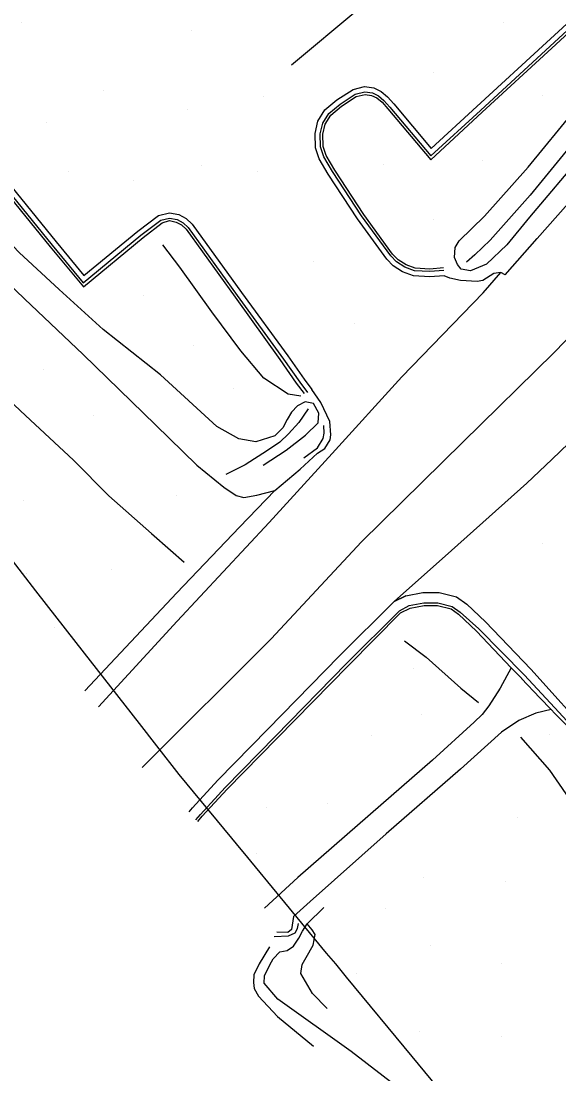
# Model space of a CAD drawing. Extents: x 1497074 to 1501343, y 481943 to 486114.
# Drawn here: x 1497466.3 to 1497570.2, y 483688.1 to 483891.5 of the extents above; entities that cross this region are included whole.
import ezdxf

# ---------------------------------------------------------------- set-up
doc = ezdxf.new("R2010")
doc.units = 0
for name, color, linetype in [('PH Exist DTM Boundary', 7, 'Continuous'), ('PH Exist DTM Breakline', 7, 'Continuous'), ('PH Exist DTM Point', 7, 'Continuous')]:
    doc.layers.add(name, color=color, linetype=linetype)

msp = doc.modelspace()

# ---------------------------------------------------------------- linework, layer by layer
at = {"layer": 'PH Exist DTM Boundary'}
msp.add_lwpolyline([(1497461.3, 483791.49), (1497469.09, 483781.49), (1497476.88, 483771.49), (1497489.09, 483755.81), (1497492.46, 483751.49), (1497496.77, 483745.95), (1497496.77, 483745.95), (1497506.92, 483733.66), (1497508.71, 483731.49), (1497509.09, 483731.03), (1497525.23, 483711.49), (1497526.98, 483709.38), (1497529.09, 483706.82), (1497541.75, 483691.49), (1497549.09, 483682.6)], dxfattribs=at)
at = {"layer": 'PH Exist DTM Breakline'}
for points in [[(1497559.77, 483842.5), (1497565.95, 483849.55), (1497581.89, 483867.58), (1497603.08, 483892.03), (1497618.39, 483910.44), (1497630.65, 483925.49), (1497640.88, 483936.67), (1497651.32, 483948.17), (1497656.58, 483954.74), (1497660.51, 483959.8), (1497662.95, 483964.22), (1497664.63, 483968.1), (1497666.23, 483973.4), (1497666.67, 483976.9), (1497666.92, 483980.76), (1497666.51, 483984.4), (1497665.36, 483990.15), (1497663.91, 483993.47), (1497660.25, 483999.2), (1497654.01, 484006.75), (1497639.23, 484024.45), (1497626.23, 484040.78), (1497619.53, 484048.94), (1497616.83, 484052.1)], [(1497489.67, 483747.33), (1497514.61, 483772.17), (1497532, 483790.95), (1497551.63, 483810.18), (1497569.19, 483827.42), (1497590.75, 483849.67), (1497610.67, 483871.34), (1497631.78, 483892.11), (1497654.28, 483914.49), (1497670.84, 483930.54), (1497685.89, 483944.85)], [(1497518.53, 483883.11), (1497531.32, 483893.77), (1497545.66, 483906.17), (1497558.35, 483917.79), (1497566.75, 483925.76), (1497572.19, 483933.09), (1497575, 483938.47)], [(1497515.29, 483811.39), (1497511.65, 483810.23), (1497508.31, 483810.84), (1497504.07, 483813.19), (1497493.24, 483823.19), (1497482.13, 483831.97), (1497473.64, 483839.67), (1497465.94, 483846.81), (1497454.97, 483858.29), (1497444.68, 483869.93), (1497428.83, 483885.2), (1497416.13, 483897.91), (1497402.86, 483912.32), (1497388.28, 483924.02)], [(1497411.26, 483921.47), (1497424.54, 483905.55), (1497436.47, 483891), (1497451.29, 483872.96), (1497462.22, 483859.84), (1497471.92, 483847.95), (1497478.37, 483840.2), (1497489.86, 483849.71), (1497493.52, 483852.59), (1497494.98, 483852.98), (1497496.25, 483852.72), (1497497.28, 483852.15), (1497498.17, 483851.31), (1497507.65, 483838.2), (1497516.24, 483826.14), (1497519.43, 483821.59), (1497520.97, 483819.57)], [(1497548.01, 483842.35), (1497545.23, 483842.13), (1497542.07, 483842.31), (1497539.96, 483843.08), (1497538.16, 483844.24), (1497536.9, 483845.53), (1497531.23, 483853.34), (1497525.6, 483861.97), (1497523.84, 483864.91), (1497523.15, 483867.06), (1497523.07, 483869.83), (1497523.61, 483872.18), (1497524.96, 483874.37), (1497527.28, 483876.3), (1497530.41, 483878.34), (1497532.64, 483878.89), (1497534.44, 483878.63), (1497535.84, 483877.94), (1497537.05, 483876.93), (1497538.26, 483875.57), (1497545.49, 483866.93), (1497554.33, 483875.03), (1497567.77, 483887.41), (1497580.99, 483899.66)], [(1497547.93, 483843.35), (1497545.22, 483843.13), (1497542.28, 483843.3), (1497540.41, 483843.98), (1497538.8, 483845.02), (1497537.67, 483846.18), (1497532.05, 483853.91), (1497526.44, 483862.5), (1497524.76, 483865.33), (1497524.14, 483867.23), (1497524.07, 483869.74), (1497524.54, 483871.79), (1497525.72, 483873.71), (1497527.88, 483875.5), (1497530.81, 483877.41), (1497532.69, 483877.87), (1497534.14, 483877.66), (1497535.29, 483877.1), (1497536.35, 483876.21), (1497537.5, 483874.91), (1497545.39, 483865.48), (1497555.01, 483874.29), (1497568.45, 483886.67), (1497581.67, 483898.93)], [(1497547.89, 483843.85), (1497545.21, 483843.63), (1497542.38, 483843.8), (1497540.63, 483844.43), (1497539.11, 483845.41), (1497538.05, 483846.5), (1497532.46, 483854.2), (1497526.87, 483862.76), (1497525.21, 483865.54), (1497524.64, 483867.31), (1497524.57, 483869.69), (1497525.01, 483871.6), (1497526.11, 483873.38), (1497528.17, 483875.09), (1497531.01, 483876.94), (1497532.72, 483877.36), (1497533.99, 483877.18), (1497535.01, 483876.68), (1497536, 483875.85), (1497537.12, 483874.59), (1497545.43, 483864.71), (1497555.35, 483873.92), (1497568.79, 483886.3), (1497582.01, 483898.56)], [(1497590.35, 483887.01), (1497584.05, 483881.13), (1497575.58, 483871.36), (1497564.6, 483857.93), (1497556.86, 483849.23), (1497553.94, 483846.39), (1497552.33, 483844.94)], [(1497560.1, 483848.33), (1497556.18, 483844.57), (1497553.06, 483843.28), (1497551.26, 483843.62), (1497550.54, 483844.48), (1497550, 483845.88), (1497550.15, 483847.77), (1497550.87, 483849.1), (1497555.78, 483853.87), (1497564.19, 483863.29), (1497573.3, 483874.4)], [(1497574.7, 483865.75), (1497564.47, 483853.65), (1497560.1, 483848.33)], [(1497463.38, 483860.79), (1497473.08, 483848.9), (1497478.41, 483842.41), (1497488.81, 483850.96), (1497492.86, 483853.97), (1497494.94, 483854.52), (1497496.78, 483854.15), (1497498.17, 483853.37), (1497499.3, 483852.31), (1497508.86, 483839.09), (1497517.81, 483826.84), (1497520.97, 483822.38), (1497522.41, 483820.35)], [(1497462.61, 483860.16), (1497472.31, 483848.27), (1497478.27, 483841), (1497489.43, 483850.17), (1497493.3, 483853.05), (1497494.97, 483853.49), (1497496.43, 483853.2), (1497497.58, 483852.56), (1497498.55, 483851.64), (1497508.05, 483838.5), (1497517, 483826.25), (1497520.15, 483821.8), (1497521.6, 483819.77)], [(1497455.1, 483849.22), (1497466.93, 483837.86), (1497478.28, 483827.15), (1497492.28, 483813.53), (1497500.26, 483805.77), (1497505.45, 483801.52), (1497507.81, 483799.91), (1497509.29, 483799.47), (1497511.8, 483799.92), (1497515.32, 483800.85)], [(1497520.34, 483819.08), (1497517.85, 483819.44), (1497513.14, 483822.53), (1497508.7, 483827.86), (1497503.12, 483835.36), (1497496.92, 483844.02), (1497493.67, 483848.32)], [(1497526.39, 483808.01), (1497539.81, 483822.79), (1497555.53, 483839.06), (1497558.92, 483842.97)], [(1497559.77, 483842.5), (1497558.92, 483842.97), (1497557.57, 483842.78), (1497555.47, 483841.39), (1497554.37, 483841.23), (1497551.17, 483841.39), (1497549.11, 483841.85), (1497548.01, 483842.35)], [(1497448.14, 483830.56), (1497452.36, 483828.34), (1497458.66, 483823.23), (1497467.14, 483815.33), (1497476.44, 483806.68), (1497483.21, 483799.79), (1497491.45, 483792.54), (1497495.13, 483789.3), (1497497.78, 483787)], [(1497526.09, 483811.62), (1497525.92, 483814.21), (1497524.16, 483817.88), (1497522.41, 483820.35)], [(1497513.05, 483805.75), (1497517.49, 483808.63), (1497521.23, 483811.53), (1497523.69, 483813.93), (1497523.81, 483815.77), (1497522.79, 483817.66), (1497521.13, 483818), (1497519.69, 483817.19), (1497518.49, 483815.99), (1497517.68, 483814.54), (1497516.81, 483812.98), (1497515.29, 483811.39)], [(1497521.71, 483816.63), (1497519.95, 483814), (1497517.91, 483811.79), (1497516.26, 483810.17), (1497513.88, 483808.57), (1497509.56, 483805.79), (1497505.84, 483803.96)], [(1497520.91, 483807.17), (1497523.53, 483809.09), (1497524.6, 483810.89), (1497524.83, 483811.93), (1497524.78, 483813.4)], [(1497515.32, 483800.85), (1497520.2, 483804.97), (1497523.52, 483808.07), (1497524.92, 483808.97), (1497525.98, 483810.63), (1497526.09, 483811.62)], [(1497540.62, 483780.53), (1497538.34, 483779.43), (1497549.4, 483789.28), (1497563.94, 483802.26), (1497568.79, 483806.81), (1497572.07, 483810)], [(1497526.39, 483808.01), (1497514.2, 483794.68), (1497496.45, 483775.6), (1497481.21, 483759.06)], [(1497478.62, 483762.15), (1497496.4, 483781.06), (1497508.49, 483793.75), (1497515.32, 483800.85)], [(1497538.34, 483779.43), (1497540.62, 483780.53), (1497543.88, 483781.14), (1497547.02, 483781.15), (1497550.37, 483780.28), (1497552.36, 483778.9), (1497556, 483775.45), (1497564.75, 483766.32), (1497570.61, 483759.8), (1497575.83, 483754.04)], [(1497498.74, 483738.75), (1497499.41, 483739.55), (1497504.27, 483744.88), (1497513.97, 483754.76), (1497527.71, 483768.83), (1497538.34, 483779.43)], [(1497539.4, 483777.63), (1497541.25, 483778.62), (1497544.07, 483779.14), (1497546.77, 483779.15), (1497549.53, 483778.43), (1497551.1, 483777.35), (1497554.66, 483774.14), (1497563.44, 483765.25), (1497569.34, 483758.85), (1497574.78, 483752.97)], [(1497500.06, 483737.2), (1497500.92, 483738.24), (1497505.72, 483743.5), (1497515.4, 483753.36), (1497529.13, 483767.42), (1497539.4, 483777.63)], [(1497500.44, 483736.88), (1497501.29, 483737.91), (1497506.09, 483743.16), (1497515.76, 483753.01), (1497529.49, 483767.07), (1497539.58, 483777.19)], [(1497539.58, 483777.19), (1497541.4, 483778.14), (1497544.11, 483778.64), (1497546.71, 483778.65), (1497549.32, 483777.97), (1497550.78, 483776.96), (1497554.24, 483773.67), (1497560.94, 483766.61), (1497562.91, 483764.62), (1497562.92, 483764.55), (1497566.48, 483760.79), (1497568.64, 483758.57), (1497569.38, 483757.77), (1497574.43, 483752.61)], [(1497540.35, 483771.82), (1497544.53, 483768.66), (1497551.23, 483762.65), (1497554.64, 483759.86)], [(1497560.94, 483766.61), (1497558.82, 483762.65), (1497556.61, 483759.26), (1497555.34, 483757.57), (1497553.81, 483756.09), (1497545.73, 483748.78), (1497535.79, 483740.07), (1497519.74, 483726.08), (1497513.32, 483720.17)], [(1497568.64, 483758.57), (1497565.7, 483757.86), (1497562.39, 483756.4), (1497559.1, 483754.17), (1497551.12, 483747.01), (1497536.78, 483734.49), (1497522.1, 483721.43), (1497518.88, 483718.54), (1497518.53, 483716.05), (1497517.81, 483715.44), (1497515.67, 483715.52)], [(1497562.72, 483753.21), (1497568.33, 483746.83), (1497576.49, 483734.94), (1497585.28, 483728.36), (1497589.95, 483725), (1497595.77, 483721.16), (1497600.07, 483718.96), (1497608.17, 483715.58), (1497619.96, 483710.5), (1497628.08, 483707.35), (1497634.62, 483702.1), (1497645.91, 483691.6), (1497659.31, 483678.33), (1497669.77, 483667.86), (1497671.91, 483664.72), (1497672.72, 483662.5), (1497671.65, 483660.67), (1497668.57, 483656.64), (1497665.77, 483653.41)], [(1497568.14, 483660.93), (1497549.39, 483677.52), (1497530.02, 483692.49), (1497515.88, 483702.59), (1497513.22, 483705.69), (1497513.29, 483707.06), (1497514.32, 483709.21), (1497514.96, 483710.36), (1497516.29, 483711.74), (1497517.66, 483711.97), (1497518.93, 483712.79), (1497519.93, 483714.37), (1497520.66, 483715.69), (1497521.51, 483717.13), (1497524.74, 483720.3)], [(1497515.17, 483714.68), (1497517.94, 483714.83), (1497519.19, 483715.42), (1497519.64, 483716.23), (1497519.85, 483717.18)], [(1497525.42, 483700.78), (1497522.58, 483703.69), (1497520.29, 483707.54), (1497520.57, 483709.29), (1497521.32, 483710.63), (1497522.72, 483713.03), (1497523.06, 483715.06), (1497522.48, 483715.99), (1497521.51, 483717.13)], [(1497514.25, 483712.66), (1497512.25, 483709.42), (1497511.24, 483707.26), (1497511.17, 483705.78), (1497511.33, 483704.65), (1497512.17, 483703.13), (1497515.82, 483699.23), (1497522.73, 483693.51)]]:
    msp.add_lwpolyline(points, dxfattribs=at)
at = {"layer": 'PH Exist DTM Point'}
for p, q in [((1497466.39, 483891.34), (1497466.39, 483891.34)), ((1497559.54, 483891.27), (1497559.54, 483891.27)), ((1497499.18, 483889.74), (1497499.18, 483889.74)), ((1497545.86, 483881.56), (1497545.86, 483881.56)), ((1497482.16, 483878.15), (1497482.16, 483878.15)), ((1497513.04, 483876.92), (1497513.04, 483876.92)), ((1497567.06, 483877.16), (1497567.06, 483877.16)), ((1497498.46, 483874.53), (1497498.46, 483874.53)), ((1497471.18, 483871.86), (1497471.18, 483871.86)), ((1497501.07, 483863.69), (1497501.07, 483863.69)), ((1497536.24, 483863.85), (1497536.24, 483863.85)), ((1497555.36, 483864.52), (1497555.36, 483864.52)), ((1497475.37, 483862.49), (1497475.37, 483862.49)), ((1497488.02, 483860.68), (1497488.02, 483860.68)), ((1497511.98, 483862.47), (1497511.98, 483862.47)), ((1497545.89, 483853.25), (1497545.89, 483853.25)), ((1497522.76, 483845.1), (1497522.76, 483845.1)), ((1497489.94, 483838.44), (1497489.94, 483838.44)), ((1497530.68, 483833.02), (1497530.68, 483833.02)), ((1497499.6, 483828.94), (1497499.6, 483828.94)), ((1497470.55, 483824.29), (1497470.55, 483824.29)), ((1497507.24, 483820.62), (1497507.24, 483820.62)), ((1497480.24, 483815.26), (1497480.24, 483815.26)), ((1497496.4, 483799.96), (1497496.4, 483799.96)), ((1497466.67, 483798.95), (1497466.67, 483798.95)), ((1497567, 483790.52), (1497567, 483790.52)), ((1497483.71, 483785.58), (1497483.71, 483785.58)), ((1497467.39, 483784.81), (1497467.39, 483784.81)), ((1497472.76, 483774.38), (1497472.76, 483774.38)), ((1497542.06, 483766.43), (1497542.06, 483766.43)), ((1497543.58, 483757.6), (1497543.58, 483757.6)), ((1497533.94, 483753.49), (1497533.94, 483753.49)), ((1497568.3, 483753.78), (1497568.3, 483753.78)), ((1497513.73, 483739.6), (1497513.73, 483739.6)), ((1497525.37, 483740.42), (1497525.37, 483740.42)), ((1497562.08, 483737.69), (1497562.08, 483737.69)), ((1497511.71, 483730.68), (1497511.71, 483730.68)), ((1497544.04, 483726.13), (1497544.04, 483726.13)), ((1497559.76, 483725.39), (1497559.76, 483725.39)), ((1497536.73, 483720.09), (1497536.73, 483720.09)), ((1497545.38, 483712.93), (1497545.38, 483712.93)), ((1497559.03, 483709.55), (1497559.03, 483709.55)), ((1497530.99, 483707.47), (1497530.99, 483707.47)), ((1497543.23, 483696.26), (1497543.23, 483696.26)), ((1497559.02, 483695.3), (1497559.02, 483695.3))]:
    msp.add_line(p, q, dxfattribs=at)

doc.saveas('drawing.dxf')
